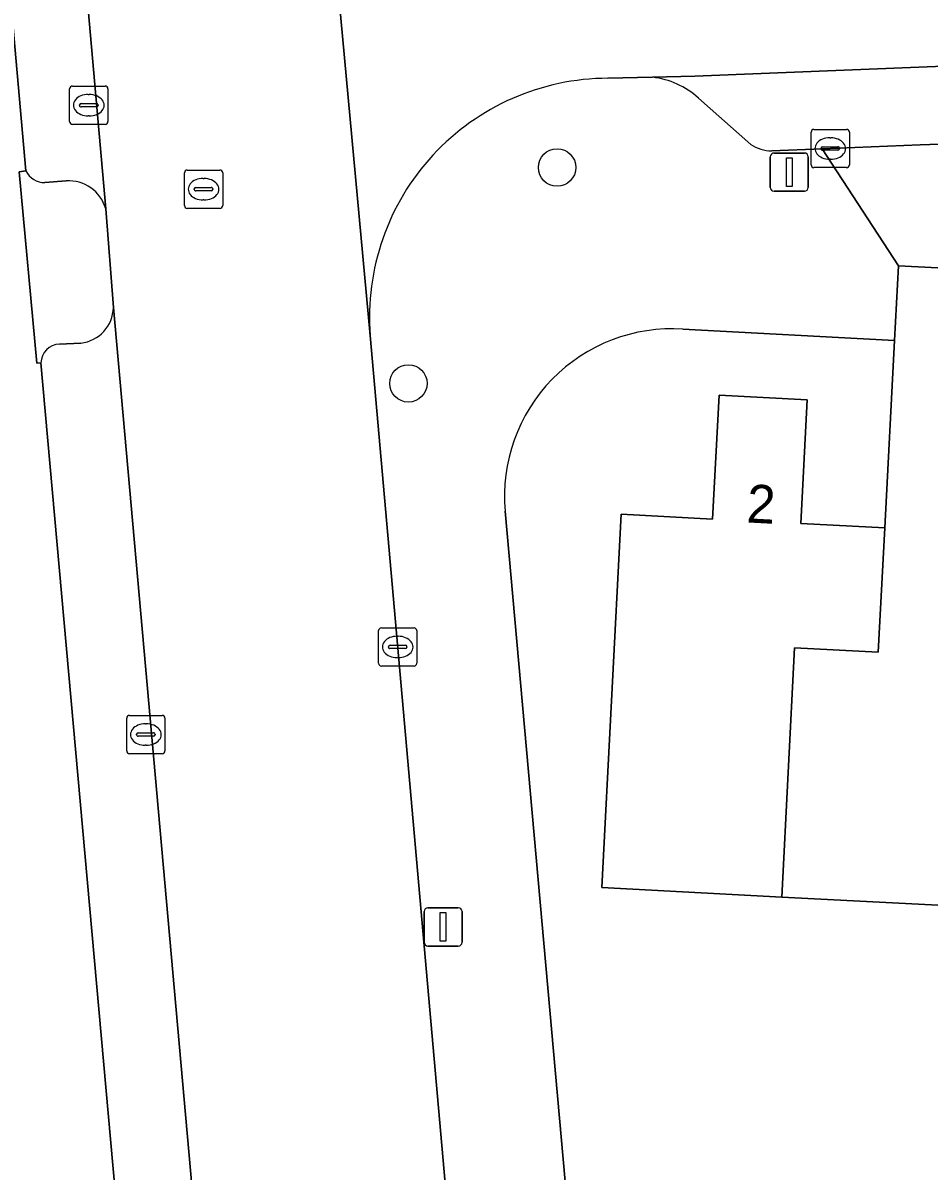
# Model space of a CAD drawing. Extents: x 162989 to 165008, y 383432 to 384338.
# Drawn here: x 164326.35 to 164350.03, y 383761.91 to 383791.91 of the extents above; entities that cross this region are included whole.
import ezdxf

# ---------------------------------------------------------------- set-up
doc = ezdxf.new("R2010")
doc.units = 0
for name, color, linetype in [('IMGEO_Boom', 7, 'Continuous'), ('IMGEO_Erf', 7, 'Continuous'), ('IMGEO_Kolk', 7, 'Continuous'), ('IMGEO_Lichtmast', 7, 'Continuous'), ('IMGEO_Pand', 7, 'Continuous'), ('IMGEO_Pand_nummerreeks', 7, 'Continuous'), ('IMGEO_Parkeervlak_open', 7, 'Continuous'), ('IMGEO_Rijbaan_lokaal_open', 7, 'Continuous'), ('IMGEO_Rioolput', 7, 'Continuous'), ('IMGEO_Voetpad_open', 7, 'Continuous')]:
    doc.layers.add(name, color=color, linetype=linetype)

msp = doc.modelspace()

# ---------------------------------------------------------------- linework, layer by layer
at = {"layer": 'IMGEO_Boom'}
for centre in [(164340.312, 383788.131), (164336.426, 383782.489)]:
    msp.add_circle(centre, 0.489, dxfattribs=at)
at = {"layer": 'IMGEO_Erf'}
for points in [[(164364.384, 383768.117), (164359.827, 383768.356), (164355.096, 383768.603), (164355.262, 383771.783), (164353.14, 383771.894), (164351.284, 383771.991), (164351.118, 383768.807), (164346.186, 383769.065), (164341.48, 383769.312), (164341.99, 383779.069), (164344.374, 383778.945), (164344.544, 383782.179), (164346.852, 383782.058), (164346.683, 383778.83), (164348.877, 383778.715), (164349.133, 383783.614), (164343.602, 383783.908)], [(164338.954, 383779.15), (164340.574, 383761.047), (164341.041, 383761.02), (164341.057, 383761.347), (164344.41, 383761.187), (164344.227, 383757.356), (164359.698, 383756.531), (164376.176, 383755.653), (164376.265, 383757.362), (164379.789, 383757.178), (164379.593, 383753.429), (164383.099, 383753.264), (164383.291, 383756.943), (164386.595, 383756.77), (164386.971, 383763.761), (164380.014, 383764.125), (164375.487, 383764.362), (164371.004, 383764.596), (164366.286, 383764.843), (164365.169, 383763.615), (164364.21, 383764.811), (164364.384, 383768.117)]]:
    msp.add_lwpolyline(points, dxfattribs=at)
msp.add_arc((164343.317, 383779.537), 4.38, 86.2729, 185.0672, dxfattribs=at)
at = {"layer": 'IMGEO_Kolk'}
for p, q in [((164327.571, 383789.333), (164327.571, 383790.185)), ((164327.646, 383790.259), (164328.498, 383790.259)), ((164328.059, 383790.039), (164328.084, 383790.039)), ((164328.572, 383790.185), (164328.572, 383789.333)), ((164327.83, 383789.753), (164327.83, 383789.765)), ((164328.268, 383789.716), (164327.87, 383789.716)), ((164327.873, 383789.802), (164328.271, 383789.802)), ((164328.314, 383789.765), (164328.314, 383789.753)), ((164328.082, 383789.479), (164328.057, 383789.479)), ((164328.498, 383789.259), (164327.646, 383789.259)), ((164347.026, 383789.127), (164347.878, 383789.127)), ((164346.951, 383788.201), (164346.951, 383789.053)), ((164347.439, 383788.907), (164347.464, 383788.907)), ((164347.952, 383789.053), (164347.952, 383788.201)), ((164347.21, 383788.621), (164347.21, 383788.633)), ((164347.648, 383788.584), (164347.25, 383788.584)), ((164347.253, 383788.67), (164347.651, 383788.67)), ((164347.694, 383788.633), (164347.694, 383788.621)), ((164347.462, 383788.347), (164347.437, 383788.347)), ((164347.878, 383788.127), (164347.026, 383788.127)), ((164335.645, 383775.176), (164335.645, 383776.028)), ((164335.72, 383776.102), (164336.572, 383776.102)), ((164336.646, 383776.028), (164336.646, 383775.176)), ((164335.904, 383775.596), (164335.904, 383775.608)), ((164335.947, 383775.645), (164336.345, 383775.645)), ((164336.133, 383775.882), (164336.158, 383775.882)), ((164336.388, 383775.608), (164336.388, 383775.596)), ((164336.342, 383775.559), (164335.944, 383775.559)), ((164336.156, 383775.322), (164336.131, 383775.322)), ((164336.572, 383775.102), (164335.72, 383775.102)), ((164329.137, 383773.813), (164329.989, 383773.813)), ((164329.062, 383772.887), (164329.062, 383773.739)), ((164329.55, 383773.593), (164329.575, 383773.593)), ((164330.063, 383773.739), (164330.063, 383772.887)), ((164329.321, 383773.307), (164329.321, 383773.319)), ((164329.759, 383773.27), (164329.361, 383773.27)), ((164329.364, 383773.356), (164329.762, 383773.356)), ((164329.805, 383773.319), (164329.805, 383773.307)), ((164329.573, 383773.033), (164329.548, 383773.033)), ((164329.989, 383772.813), (164329.137, 383772.813))]:
    msp.add_line(p, q, dxfattribs=at)
for points in [[(164327.571, 383789.333), (164327.571, 383790.185)], [(164327.646, 383790.259), (164328.498, 383790.259)], [(164328.572, 383790.185), (164328.572, 383789.333)], [(164328.498, 383789.259), (164327.646, 383789.259)], [(164347.026, 383789.127), (164347.878, 383789.127)], [(164346.951, 383788.201), (164346.951, 383789.053)], [(164347.952, 383789.053), (164347.952, 383788.201)], [(164347.878, 383788.127), (164347.026, 383788.127)], [(164335.645, 383775.176), (164335.645, 383776.028)], [(164335.72, 383776.102), (164336.572, 383776.102)], [(164336.646, 383776.028), (164336.646, 383775.176)], [(164336.572, 383775.102), (164335.72, 383775.102)], [(164329.137, 383773.813), (164329.989, 383773.813)], [(164329.062, 383772.887), (164329.062, 383773.739)], [(164330.063, 383773.739), (164330.063, 383772.887)], [(164329.989, 383772.813), (164329.137, 383772.813)]]:
    msp.add_lwpolyline(points, dxfattribs=at)
for centre, radius, start, end in [((164327.648, 383790.183), 0.0765, 91.552, 178.448), ((164327.648, 383790.183), 0.0765, 91.552, 178.448), ((164328.496, 383790.183), 0.0765, 1.552, 88.448), ((164328.496, 383790.183), 0.0765, 1.552, 88.448), ((164327.87, 383789.762), 0.0403, 85.8775, 175.7526), ((164327.867, 383789.752), 0.0366, 178.938, 274.7102), ((164328.271, 383789.759), 0.043, 264.8664, 352.4533), ((164328.275, 383789.764), 0.0386, 1.7309, 96.639), ((164327.648, 383789.335), 0.0765, 181.552, 268.448), ((164327.648, 383789.335), 0.0765, 181.552, 268.448), ((164328.496, 383789.335), 0.0765, 271.552, 358.448), ((164328.496, 383789.335), 0.0765, 271.552, 358.448), ((164347.028, 383789.051), 0.0765, 91.552, 178.448), ((164347.028, 383789.051), 0.0765, 91.552, 178.448), ((164347.876, 383789.051), 0.0765, 1.552, 88.448), ((164347.876, 383789.051), 0.0765, 1.552, 88.448), ((164347.25, 383788.63), 0.0403, 85.8775, 175.7526), ((164347.247, 383788.62), 0.0366, 178.938, 274.7102), ((164347.651, 383788.627), 0.043, 264.8664, 352.4533), ((164347.655, 383788.632), 0.0386, 1.7309, 96.639), ((164347.028, 383788.203), 0.0765, 181.552, 268.448), ((164347.028, 383788.203), 0.0765, 181.552, 268.448), ((164347.876, 383788.203), 0.0765, 271.552, 358.448), ((164347.876, 383788.203), 0.0765, 271.552, 358.448), ((164335.722, 383776.026), 0.0765, 91.552, 178.448), ((164335.722, 383776.026), 0.0765, 91.552, 178.448), ((164336.57, 383776.026), 0.0765, 1.552, 88.448), ((164336.57, 383776.026), 0.0765, 1.552, 88.448), ((164335.944, 383775.605), 0.0403, 85.8775, 175.7526), ((164336.349, 383775.607), 0.0386, 1.7309, 96.639), ((164335.941, 383775.595), 0.0366, 178.938, 274.7102), ((164336.345, 383775.602), 0.043, 264.8664, 352.4533), ((164335.722, 383775.178), 0.0765, 181.552, 268.448), ((164335.722, 383775.178), 0.0765, 181.552, 268.448), ((164336.57, 383775.178), 0.0765, 271.552, 358.448), ((164336.57, 383775.178), 0.0765, 271.552, 358.448), ((164329.139, 383773.737), 0.0765, 91.552, 178.448), ((164329.139, 383773.737), 0.0765, 91.552, 178.448), ((164329.987, 383773.737), 0.0765, 1.552, 88.448), ((164329.987, 383773.737), 0.0765, 1.552, 88.448), ((164329.361, 383773.316), 0.0403, 85.8775, 175.7526), ((164329.358, 383773.306), 0.0366, 178.938, 274.7102), ((164329.762, 383773.313), 0.043, 264.8664, 352.4533), ((164329.766, 383773.318), 0.0386, 1.7309, 96.639), ((164329.139, 383772.889), 0.0765, 181.552, 268.448), ((164329.139, 383772.889), 0.0765, 181.552, 268.448), ((164329.987, 383772.889), 0.0765, 271.552, 358.448), ((164329.987, 383772.889), 0.0765, 271.552, 358.448)]:
    msp.add_arc(centre, radius, start, end, dxfattribs=at)
for centre, major_axis, ratio, start_param, end_param in [((164328.058, 383789.759), (-0.387, 0.002), 0.722429, 4.712389, 7.853982), ((164328.083, 383789.759), (-0.39, 0.002), 0.717154, 1.570796, 4.712389), ((164347.438, 383788.627), (-0.387, 0.002), 0.722429, 4.712389, 7.853982), ((164347.463, 383788.627), (-0.39, 0.002), 0.717154, 1.570796, 4.712389), ((164336.132, 383775.602), (-0.387, 0.002), 0.722429, 4.712389, 7.853982), ((164336.157, 383775.602), (-0.39, 0.002), 0.717154, 1.570796, 4.712389), ((164329.549, 383773.313), (-0.387, 0.002), 0.722429, 4.712389, 7.853982), ((164329.574, 383773.313), (-0.39, 0.002), 0.717154, 1.570796, 4.712389)]:
    msp.add_ellipse(centre, major_axis=major_axis, ratio=ratio, start_param=start_param, end_param=end_param, dxfattribs=at)
at = {"layer": 'IMGEO_Lichtmast'}
for p, q in [((164345.985, 383788.51), (164346.775, 383788.51)), ((164346.775, 383788.51), (164345.985, 383788.51)), ((164345.885, 383787.61), (164345.885, 383788.41)), ((164345.885, 383788.41), (164345.885, 383787.61)), ((164346.875, 383788.41), (164346.875, 383787.61)), ((164346.875, 383787.61), (164346.875, 383788.41)), ((164346.775, 383787.51), (164345.985, 383787.51)), ((164345.985, 383787.51), (164346.775, 383787.51)), ((164336.937, 383768.786), (164337.727, 383768.786)), ((164337.727, 383768.786), (164336.937, 383768.786)), ((164336.837, 383767.886), (164336.837, 383768.686)), ((164336.837, 383768.686), (164336.837, 383767.886)), ((164337.827, 383768.686), (164337.827, 383767.886)), ((164337.827, 383767.886), (164337.827, 383768.686)), ((164337.727, 383767.786), (164336.937, 383767.786)), ((164336.937, 383767.786), (164337.727, 383767.786))]:
    msp.add_line(p, q, dxfattribs=at)
for points in [[(164346.305, 383788.385), (164346.455, 383788.385), (164346.455, 383787.635), (164346.305, 383787.635), (164346.305, 383788.385)], [(164337.257, 383768.661), (164337.407, 383768.661), (164337.407, 383767.911), (164337.257, 383767.911), (164337.257, 383768.661)]]:
    msp.add_lwpolyline(points, dxfattribs=at)
for centre, start, end in [((164345.985, 383788.41), 90, 180), ((164345.985, 383788.41), 90, 180), ((164346.775, 383788.41), 0, 90), ((164346.775, 383788.41), 360, 90), ((164345.985, 383787.61), 180, 270), ((164345.985, 383787.61), 180, 270), ((164346.775, 383787.61), 270, 0), ((164346.775, 383787.61), 270, 0), ((164336.937, 383768.686), 90, 180), ((164336.937, 383768.686), 90, 180), ((164337.727, 383768.686), 0, 90), ((164337.727, 383768.686), 360, 90), ((164336.937, 383767.886), 180, 270), ((164336.937, 383767.886), 180, 270), ((164337.727, 383767.886), 270, 0), ((164337.727, 383767.886), 270, 0)]:
    msp.add_arc(centre, 0.1, start, end, dxfattribs=at)
at = {"layer": 'IMGEO_Pand'}
for points in [[(164353.48, 383778.369), (164351.152, 383778.491), (164351.313, 383781.567), (164352.458, 383781.507), (164352.661, 383785.384), (164349.235, 383785.563), (164349.133, 383783.614), (164348.877, 383778.715), (164348.702, 383775.462), (164346.519, 383775.576), (164346.186, 383769.065), (164351.118, 383768.807), (164351.284, 383771.991), (164353.14, 383771.894)], [(164346.186, 383769.065), (164346.519, 383775.576), (164348.702, 383775.462), (164348.877, 383778.715), (164346.683, 383778.83), (164346.852, 383782.058), (164344.544, 383782.179), (164344.374, 383778.945), (164341.99, 383779.069), (164341.48, 383769.312)]]:
    msp.add_lwpolyline(points, close=True, dxfattribs=at)
at = {"layer": 'IMGEO_Parkeervlak_open'}
for points in [[(164328.513, 383787.055), (164323.537, 383843.266)], [(164321.667, 383841.737), (164326.43, 383788.044)], [(164362.399, 383790.093), (164362.349, 383791.26), (164343.908, 383790.515), (164342.805, 383790.489)], [(164344.005, 383789.945), (164345.374, 383788.735)], [(164345.921, 383788.567), (164347.239, 383788.619), (164349.8, 383788.721), (164361.314, 383789.127)], [(164326.925, 383787.735), (164327.48, 383787.782)], [(164334.296, 383721.992), (164328.714, 383784.472)], [(164327.865, 383783.545), (164327.303, 383783.518)], [(164326.822, 383783.027), (164332.18, 383723.332)]]:
    msp.add_lwpolyline(points, dxfattribs=at)
for centre, radius, start, end in [((164342.579, 383788.396), 2.105, 47.3792, 83.8481), ((164345.92, 383789.54), 0.973, 235.821, 270.0325), ((164326.918, 383788.275), 0.54, 205.3257, 270.726), ((164327.543, 383786.774), 1.01, 16.1616, 93.5645), ((164327.763, 383784.491), 0.952, 276.1801, 358.8494), ((164327.336, 383783.004), 0.515, 93.706, 177.4729)]:
    msp.add_arc(centre, radius, start, end, dxfattribs=at)
at = {"layer": 'IMGEO_Rijbaan_lokaal_open'}
for points in [[(164340.843, 383722.51), (164335.426, 383783.74), (164333.897, 383800.338), (164333.77, 383801.951), (164330.069, 383844.137), (164323.505, 383843.603), (164323.537, 383843.266), (164328.513, 383787.055), (164328.714, 383784.472), (164334.296, 383721.992)], [(164333.897, 383800.338), (164335.426, 383783.74)], [(164341.64, 383790.462), (164342.805, 383790.489), (164343.908, 383790.515), (164362.349, 383791.26), (164362.399, 383790.093), (164364.394, 383789.953), (164364.532, 383790.988), (164365.556, 383790.778)]]:
    msp.add_lwpolyline(points, dxfattribs=at)
msp.add_arc((164341.655, 383784.215), 6.247, 90.1356, 184.3621, dxfattribs=at)
at = {"layer": 'IMGEO_Rioolput'}
for p, q in [((164330.571, 383787.138), (164330.571, 383787.99)), ((164330.646, 383788.064), (164331.498, 383788.064)), ((164331.572, 383787.99), (164331.572, 383787.138)), ((164330.873, 383787.607), (164331.271, 383787.607)), ((164331.059, 383787.844), (164331.084, 383787.844)), ((164330.83, 383787.558), (164330.83, 383787.57)), ((164331.268, 383787.521), (164330.87, 383787.521)), ((164331.314, 383787.57), (164331.314, 383787.558)), ((164331.498, 383787.064), (164330.646, 383787.064)), ((164331.082, 383787.284), (164331.057, 383787.284))]:
    msp.add_line(p, q, dxfattribs=at)
for points in [[(164330.571, 383787.138), (164330.571, 383787.99)], [(164330.646, 383788.064), (164331.498, 383788.064)], [(164331.572, 383787.99), (164331.572, 383787.138)], [(164331.498, 383787.064), (164330.646, 383787.064)]]:
    msp.add_lwpolyline(points, dxfattribs=at)
for centre, radius, start, end in [((164330.648, 383787.988), 0.0765, 91.552, 178.448), ((164330.648, 383787.988), 0.0765, 91.552, 178.448), ((164331.496, 383787.988), 0.0765, 1.552, 88.448), ((164331.496, 383787.988), 0.0765, 1.552, 88.448), ((164330.87, 383787.567), 0.0403, 85.8775, 175.7526), ((164331.275, 383787.569), 0.0386, 1.7309, 96.639), ((164330.867, 383787.557), 0.0366, 178.938, 274.7102), ((164331.271, 383787.564), 0.043, 264.8664, 352.4533), ((164330.648, 383787.14), 0.0765, 181.552, 268.448), ((164330.648, 383787.14), 0.0765, 181.552, 268.448), ((164331.496, 383787.14), 0.0765, 271.552, 358.448), ((164331.496, 383787.14), 0.0765, 271.552, 358.448)]:
    msp.add_arc(centre, radius, start, end, dxfattribs=at)
for centre, major_axis, ratio, start_param, end_param in [((164331.058, 383787.564), (-0.387, 0.002), 0.722429, 4.712389, 7.853982), ((164331.083, 383787.564), (-0.39, 0.002), 0.717154, 1.570796, 4.712389)]:
    msp.add_ellipse(centre, major_axis=major_axis, ratio=ratio, start_param=start_param, end_param=end_param, dxfattribs=at)
at = {"layer": 'IMGEO_Voetpad_open'}
for points in [[(164326.822, 383783.027), (164326.717, 383783.014), (164326.251, 383788.022), (164326.43, 383788.044), (164321.667, 383841.737)], [(164342.805, 383790.489), (164341.64, 383790.462)], [(164345.374, 383788.735), (164344.005, 383789.945)], [(164361.314, 383789.127), (164349.8, 383788.721), (164347.239, 383788.619), (164349.235, 383785.563), (164352.661, 383785.384)], [(164343.602, 383783.908), (164349.133, 383783.614), (164349.235, 383785.563), (164347.239, 383788.619), (164345.921, 383788.567)], [(164326.43, 383788.044), (164326.251, 383788.022), (164326.717, 383783.014), (164326.822, 383783.027)], [(164327.48, 383787.782), (164326.925, 383787.735)], [(164328.714, 383784.472), (164328.513, 383787.055)], [(164335.426, 383783.74), (164340.843, 383722.51), (164342.034, 383722.645), (164342.337, 383719.2), (164342.448, 383717.607), (164341.251, 383717.535)], [(164327.303, 383783.518), (164327.865, 383783.545)], [(164332.18, 383723.332), (164326.822, 383783.027)], [(164341.297, 383751.871), (164341.617, 383751.922), (164341.783, 383755.397), (164340.874, 383757.516), (164341.041, 383761.02), (164340.574, 383761.047), (164338.954, 383779.15)]]:
    msp.add_lwpolyline(points, dxfattribs=at)
for centre, radius, start, end in [((164341.655, 383784.215), 6.247, 90.1356, 184.3621), ((164342.579, 383788.396), 2.105, 47.3792, 83.8481), ((164345.92, 383789.54), 0.973, 235.821, 270.0325), ((164326.918, 383788.275), 0.54, 205.3257, 270.726), ((164327.543, 383786.774), 1.01, 16.1616, 93.5645), ((164327.763, 383784.491), 0.952, 276.1801, 358.8494), ((164343.317, 383779.537), 4.38, 86.2729, 185.0672), ((164327.336, 383783.004), 0.515, 93.706, 177.4729)]:
    msp.add_arc(centre, radius, start, end, dxfattribs=at)

# ---------------------------------------------------------------- texts
at = {"layer": 'IMGEO_Pand_nummerreeks'}
msp.add_text('2', height=1, rotation=356.9989, dxfattribs=at).set_placement((164345.249, 383778.857))

doc.saveas('drawing.dxf')
